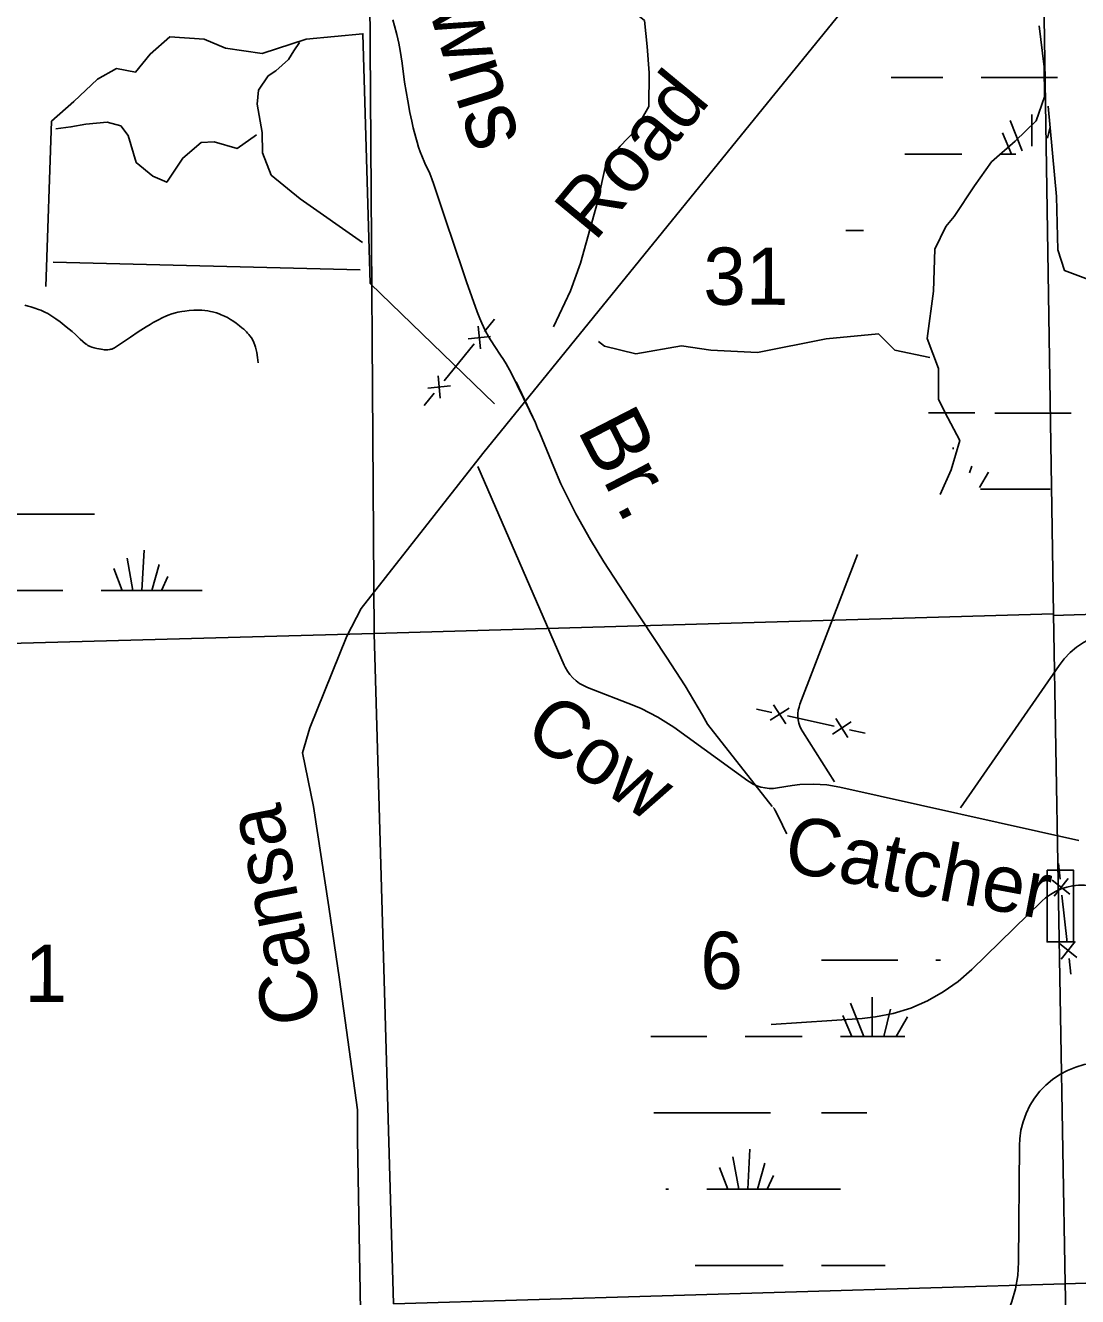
# Model space of a CAD drawing. Extents: x 2480962 to 2688785, y 277103 to 599240.
# Drawn here: x 2546164 to 2554432, y 491360 to 501349 of the extents above; entities that cross this region are included whole.
import ezdxf

# ---------------------------------------------------------------- set-up
doc = ezdxf.new("R2010")
doc.units = 0
for name, color, linetype in [('Lakes and Ponds Text', 7, 'Continuous'), ('Level 31', 7, 'Continuous'), ('Local Roads Improved', 7, 'Continuous'), ('Local Roads Paved', 7, 'Continuous'), ('Local Roads Related Text', 7, 'Continuous'), ('Narrow River Creek and Branch and Slough', 7, 'Continuous'), ('Section Lines', 7, 'Continuous'), ('Section Numbers', 7, 'Continuous'), ('Swamps', 7, 'Continuous'), ('Township and Range lines', 7, 'Continuous'), ('Uninventoried Roads and Features', 7, 'Continuous')]:
    doc.layers.add(name, color=color, linetype=linetype)

msp = doc.modelspace()

# ---------------------------------------------------------------- linework, layer by layer
at = {"layer": 'Level 31'}
msp.add_lwpolyline([(2554192.675, 494711.003), (2554399.205, 494711.003), (2554399.205, 494147.494), (2554192.675, 494147.494)], close=True, dxfattribs=at)
at = {"layer": 'Local Roads Improved'}
for p, q in [((2550398.282, 496321.821), (2549718.515, 497881.496)), ((2553511.084, 495199.382), (2554287.221, 496320.239)), ((2550945.111, 496004.336), (2550580.17, 496146.844)), ((2551840.964, 495412.846), (2551258.816, 495833.389)), ((2552187.816, 495375.014), (2552074.488, 495357.091)), ((2554442.09, 494942.835), (2552564.902, 495363.062))]:
    msp.add_line(p, q, dxfattribs=at)
for points in [[(2554287.221, 496320.239), (2554327.451, 496372.289), (2554372.902, 496419.849), (2554423.075, 496462.398), (2554477.42, 496499.468), (2554535.343, 496530.655), (2554539.242, 496532.482)], [(2550580.17, 496146.844), (2550548.798, 496161.029), (2550519.08, 496178.415), (2550491.343, 496198.813), (2550465.89, 496221.998), (2550443.001, 496247.717), (2550422.924, 496275.687), (2550405.881, 496305.603), (2550398.282, 496321.821)], [(2551258.816, 495833.389), (2551134.459, 495913.667), (2551002.391, 495980.507), (2550945.111, 496004.336)], [(2552074.488, 495357.091), (2552041.718, 495353.653), (2552008.766, 495353.66), (2551975.996, 495357.111), (2551943.766, 495363.97), (2551912.43, 495374.159), (2551882.329, 495387.568), (2551853.797, 495404.05), (2551840.964, 495412.846)], [(2552564.902, 495363.062), (2552461.036, 495380.664), (2552355.9, 495387.312), (2552250.645, 495382.934), (2552187.816, 495375.014)]]:
    msp.add_lwpolyline(points, dxfattribs=at)
at = {"layer": 'Local Roads Paved'}
msp.add_lwpolyline([(2548820.369, 489903.69), (2548773.495, 492594.257), (2548773.495, 492828.626), (2548632.873, 493850.479), (2548548.5, 494422.342), (2548426.628, 495209.825), (2548342.255, 495631.691), (2548398.504, 495828.562), (2548689.122, 496550.421), (2548801.62, 496766.042), (2549757.849, 497984.765), (2551857.804, 500572.209), (2554014.007, 503225.277), (2554220.253, 503515.896)], dxfattribs=at)
at = {"layer": 'Narrow River Creek and Branch and Slough'}
for points in [[(2549050.961, 501392.338), (2549063.858, 501346.649), (2549081.634, 501277.722), (2549097.113, 501208.162), (2549107.719, 501151.838), (2549123.384, 501052.839), (2549144.133, 500903.933), (2549155.251, 500829.595), (2549168.084, 500755.516), (2549185.76, 500664.017), (2549199.965, 500595.61), (2549211.528, 500544.51), (2549230.897, 500468.319), (2549241.709, 500430.477), (2549253.405, 500392.835), (2549266.649, 500355.32), (2549279.539, 500323.035), (2549303.951, 500267.316), (2549341.468, 500184.186), (2549358.954, 500142.147), (2549374.558, 500099.378), (2549419.112, 499965.583), (2549463.576, 499831.756), (2549533.136, 499621.853), (2549602.693, 499411.947), (2549629.414, 499332.929), (2549670.935, 499214.903), (2549713.634, 499097.205), (2549733.718, 499046.061), (2549750.264, 499008.328), (2549777.301, 498952.713), (2549806.789, 498898.261), (2549822.712, 498871.454), (2549852.38, 498825.749), (2549898.502, 498758.316), (2549921.016, 498724.271), (2549942.381, 498689.492), (2549982.359, 498619.908), (2550172.048, 498225.384), (2550019.802, 498548.903)], [(2546160.145, 499149.508), (2546187.06, 499143.034), (2546207.121, 499137.524), (2546237.027, 499128.184), (2546266.735, 499117.518), (2546285.059, 499110.179), (2546316.295, 499096.077), (2546339.044, 499084.405), (2546355.732, 499075.01), (2546380.177, 499059.853), (2546403.933, 499043.371), (2546436.38, 499018.941), (2546483.811, 498981.265), (2546530.502, 498942.794), (2546556.97, 498919.418), (2546595.404, 498883.031), (2546615.157, 498864.993), (2546635.949, 498847.523), (2546646.018, 498840.284), (2546655.247, 498834.766), (2546672.152, 498826.685), (2546685.297, 498821.716), (2546705.439, 498815.569), (2546725.683, 498810.432), (2546742.675, 498806.584), (2546758.102, 498803.631), (2546771.857, 498801.576), (2546783.976, 498800.323), (2546794.566, 498799.738), (2546812.877, 498800.106), (2546826.255, 498801.753), (2546835.994, 498803.878), (2546843.092, 498806.02), (2546853.351, 498810.19), (2546863.066, 498815.6), (2546926.699, 498857.797), (2546990.069, 498900.093), (2547050.855, 498939.772), (2547111.775, 498979.303), (2547143.966, 498999.169), (2547168.53, 499013.305), (2547205.973, 499033.603), (2547244.036, 499053.216), (2547268.346, 499064.54), (2547286.906, 499071.986), (2547315.326, 499081.744), (2547344.51, 499090.143), (2547362.251, 499094.515), (2547393.375, 499100.728), (2547416.778, 499104.34), (2547451.96, 499108.384), (2547487.214, 499111.17), (2547514.894, 499112.259), (2547535.725, 499112.086), (2547551.361, 499111.356), (2547574.795, 499109.229), (2547598.155, 499105.786), (2547618.152, 499101.847), (2547635.416, 499097.792), (2547665.146, 499089.305), (2547687.073, 499081.752), (2547703.33, 499075.406), (2547727.439, 499064.773), (2547751.253, 499052.775), (2547776.35, 499038.403), (2547794.356, 499026.948), (2547820.51, 499008.71), (2547846.208, 498989.24), (2547865.973, 498973.369), (2547880.253, 498961.13), (2547900.733, 498941.725), (2547910.53, 498931.36), (2547920.016, 498920.435), (2547927.701, 498910.714), (2547939.834, 498893.115), (2547947.901, 498879.422), (2547958.472, 498858.086), (2547967.37, 498835.791), (2547972.283, 498821.411), (2547978.583, 498799.708), (2547981.094, 498788.725), (2547983.084, 498777.613), (2547988.853, 498738.007), (2547993.465, 498698.287)], [(2550172.048, 498225.384), (2550188.582, 498185.268), (2550205.115, 498145.15), (2550260.187, 498011.52), (2550315.264, 497877.891), (2550371.891, 497747.803), (2550490.109, 497510), (2550604.168, 497307.3), (2550710.197, 497133.078), (2550904.912, 496832.758), (2551202.959, 496385.018), (2551347.106, 496158.49), (2551483.347, 495927.798), (2551522.683, 495857.788), (2552032.04, 495211.721)], [(2552040.931, 495204.433), (2552049.07, 495192.083), (2552051.041, 495188.961), (2552053.891, 495184.215), (2552056.57, 495179.365), (2552079.512, 495133.759), (2552112.358, 495064.64), (2552128.907, 495030.153), (2552146.052, 494995.959)]]:
    msp.add_lwpolyline(points, dxfattribs=at)
at = {"layer": 'Section Lines'}
for p, q in [((2554160.869, 502001.982), (2554243.73, 496724.286)), ((2554243.731, 496724.283), (2554334.448, 491460.787)), ((2554334.448, 491460.787), (2559603.136, 491608.903)), ((2549056.185, 491302.217), (2554334.448, 491460.787)), ((2554333.809, 491497.773), (2554426.487, 486126.849))]:
    msp.add_line(p, q, dxfattribs=at)
at = {"layer": 'Swamps'}
for p, q in [((2553673.329, 500938.381), (2554273.328, 500938.39)), ((2553842.43, 500504.401), (2553913.243, 500338.386)), ((2553073.338, 500338.373), (2553523.337, 500338.38)), ((2553780.47, 498301.939), (2554380.469, 498301.949)), ((2547009.145, 496908.412), (2546962.89, 497162.793)), ((2547080.145, 496908.363), (2547097.381, 497224.437)), ((2546924.071, 496908.5), (2546858.598, 497080.364)), ((2547156.831, 496908.542), (2547215.063, 497112.362)), ((2547233.427, 496908.466), (2547282.31, 497017.098)), ((2545408.639, 496908.305), (2546458.637, 496908.322)), ((2552418.63, 494002.992), (2553018.629, 494003.001)), ((2552648.141, 493665.671), (2552751.162, 493402.999)), ((2552817.292, 493714.003), (2552817.296, 493403)), ((2552587.731, 493569.013), (2552658.544, 493402.997)), ((2552962.28, 493617.347), (2552908.671, 493402.9)), ((2551818.639, 493402.984), (2552268.638, 493402.991)), ((2551769.165, 492203.068), (2551722.909, 492457.449)), ((2551840.164, 492203.019), (2551857.4, 492519.093)), ((2551684.091, 492203.156), (2551618.618, 492375.02)), ((2551916.85, 492203.199), (2551975.082, 492407.018)), ((2551993.446, 492203.122), (2552042.329, 492311.754)), ((2551518.656, 492202.982), (2552568.654, 492202.999))]:
    msp.add_line(p, q, dxfattribs=at)
for points in [[(2552966.549, 500938.37), (2553373.329, 500938.376)], [(2554071.991, 500649.392), (2554071.994, 500400.62)], [(2553902.84, 500601.06), (2553996.317, 500362.724)], [(2554216.979, 500552.736), (2554194.257, 500461.844)], [(2553823.336, 500338.385), (2553947.717, 500338.386)], [(2552610.951, 499738.367), (2552749.496, 499738.369)], [(2553260.786, 498304.549), (2553624.614, 498304.555)], [(2553454.954, 498030.774), (2553454.954, 498019.526)], [(2553599.943, 497885.79), (2553582.241, 497832.682)], [(2553732.848, 497837.463), (2553660.796, 497717.37)], [(2553669.524, 497704.557), (2553783.641, 497704.559)], [(2553783.641, 497704.559), (2554216.036, 497704.566)], [(2545558.631, 497508.306), (2546706.209, 497508.324)], [(2546758.637, 496908.326), (2547554.314, 496908.339)], [(2553318.628, 494003.006), (2553354.34, 494003.007)], [(2553095.186, 493556.939), (2553005.468, 493403.132)], [(2551077.332, 493402.972), (2551518.64, 493402.979)], [(2552568.638, 493402.996), (2553073.171, 493403.004)], [(2551101.477, 492802.974), (2552018.647, 492802.989)], [(2552418.646, 492802.995), (2552774.596, 492803.001)], [(2551195.41, 492202.977), (2551218.657, 492202.978)], [(2551425.723, 491602.982), (2552118.663, 491602.993)], [(2552418.662, 491602.998), (2552919.357, 491603.006)]]:
    msp.add_lwpolyline(points, dxfattribs=at)
at = {"layer": 'Township and Range lines'}
for p, q in [((2548867.45, 501901.288), (2548905.562, 496570.559)), ((2559566, 496880.961), (2554237.072, 496711.546)), ((2548905.562, 496570.559), (2554243.731, 496724.283)), ((2543575.13, 496425.006), (2548905.562, 496570.56)), ((2548905.562, 496570.559), (2549056.22, 491302.218))]:
    msp.add_line(p, q, dxfattribs=at)
at = {"layer": 'Uninventoried Roads and Features'}
for p, q in [((2546382.798, 499489.539), (2548794.282, 499427.809)), ((2549770.295, 498944.784), (2549849.167, 499041.76)), ((2549721.807, 498984.22), (2549739.912, 498808.373)), ((2549454.809, 498556.881), (2549691.424, 498847.808)), ((2549642.936, 498887.244), (2549818.783, 498905.349)), ((2549406.321, 498596.316), (2549424.425, 498420.469)), ((2549297.066, 498362.929), (2549375.937, 498459.905)), ((2549327.449, 498499.34), (2549503.297, 498517.445)), ((2552250.171, 496014.333), (2552702.781, 497191.744)), ((2551908.061, 495976.12), (2552030.122, 495949.173)), ((2552165.657, 495983.257), (2552016.649, 495888.143)), ((2552043.596, 496010.204), (2552138.71, 495861.196)), ((2552152.184, 495922.226), (2552518.367, 495841.386)), ((2552653.902, 495875.47), (2552504.894, 495780.356)), ((2552531.84, 495902.417), (2552626.955, 495753.409)), ((2552520.864, 495404.337), (2552271.79, 495796.99)), ((2552640.428, 495814.44), (2552762.489, 495787.493)), ((2554280.933, 494763.11), (2554294.909, 494638.894)), ((2554357.017, 494645.882), (2554246.777, 494507.69)), ((2554370.993, 494521.666), (2554232.801, 494631.906)), ((2554150.715, 494466.342), (2553601.548, 493931.229)), ((2554308.885, 494514.678), (2554350.814, 494142.03)), ((2554412.922, 494149.018), (2554302.682, 494010.826)), ((2554426.898, 494024.802), (2554288.706, 494135.042)), ((2554364.79, 494017.814), (2554378.767, 493893.598)), ((2552738.648, 493545.997), (2552024.529, 493497.836)), ((2553974.904, 492547.633), (2553967.792, 491630.644))]:
    msp.add_line(p, q, dxfattribs=at)
for points in [[(2552822.532, 503308.029), (2550805.404, 503379.217), (2550690.998, 503260.767), (2550660.046, 503115.391), (2550575.783, 503022.733), (2550620.885, 502005.594), (2550709.189, 501787.869), (2550842.729, 501607.87), (2550905.499, 501485.954), (2551029.287, 501386.715), (2551049.869, 501182.793), (2551064.73, 500976.806), (2551063.795, 500710.657), (2550955.001, 500522.917), (2550838.819, 500398.639), (2550725.002, 500257.061), (2550659.397, 499960.435), (2550525.298, 499480.892), (2550446.143, 499263.009), (2550312.818, 498980.186)], [(2553352.924, 497662.685), (2553438.438, 497857.58), (2553505.757, 498086.752), (2553412.712, 498263.866), (2553339.737, 498408.678), (2553339.286, 498653.58), (2553248.619, 498888.605), (2553298.847, 499260.071), (2553309.706, 499590.096), (2553395.662, 499767.645), (2553462.906, 499848.325), (2553622.316, 500089.347), (2553754.243, 500275.714), (2553942.546, 500440.29), (2554105.986, 500598.486), (2554172.411, 500787.139), (2554168.358, 501022.312), (2554129.348, 501345.355)], [(2549850.834, 498375.145), (2548872.048, 499321.68), (2548816.406, 501283.505), (2548369.022, 501239.992), (2548025.405, 501127.615), (2547737.553, 501168.924), (2547568.233, 501242.001), (2547298.33, 501258.668), (2547143.919, 501123.831), (2547028.227, 500980.28), (2546879.222, 501011.419), (2546731.233, 500926.874), (2546545.148, 500750.78), (2546368.144, 500596.116), (2546324.167, 499297.216)], [(2548811.879, 499644.216), (2548321.945, 499987.301), (2548093.949, 500172.749), (2548027.883, 500348.582), (2548023.866, 500506.619), (2547985.481, 500729.398), (2547996.155, 500839.575), (2548072.184, 500953.248), (2548132.811, 500991.343), (2548232.561, 501080.515), (2548273.168, 501148.985), (2548317.67, 501215.619)], [(2556128.132, 496770.803), (2556093.581, 496918.466), (2556114.474, 497080.955), (2556151.834, 497201.416), (2556196.692, 497329.769), (2556177.201, 497566.5), (2556170.11, 497921.165), (2556073.597, 498007.558), (2555893.666, 498043.74), (2555657.446, 498022.648), (2555486.742, 498074.479), (2555304.312, 498208.952), (2555158.544, 498415.657), (2555241.599, 498934.473), (2555237.604, 498940.162), (2555199.745, 499066.532), (2555076.545, 499142.643), (2554328.335, 499423.609), (2554276.08, 499586.274), (2554267.372, 500004.537), (2554201.204, 500714.547)], [(2547980.013, 500490.139), (2547828.765, 500382.376), (2547648.442, 500433.976), (2547544.661, 500427.63), (2547401.45, 500306.561), (2547275.392, 500116.478), (2547166.392, 500164.003), (2547034.664, 500272.694), (2546971.565, 500483.31), (2546913.819, 500559.063), (2546805.26, 500589.243), (2546638.243, 500571.738), (2546521.339, 500551.579), (2546404.29, 500537.201)], [(2553269.753, 498738.692), (2552996.848, 498797.715), (2552866.555, 498925.724), (2552455.671, 498885.015), (2551915.546, 498779.496), (2551549.361, 498797.712), (2551319.463, 498830.768), (2550961.107, 498768.177), (2550715.134, 498827.845), (2550666.063, 498865.237)], [(2552271.79, 495796.99), (2552259.309, 495819.15), (2552249.213, 495842.495), (2552241.612, 495866.766), (2552236.59, 495891.7), (2552234.202, 495917.021), (2552234.473, 495942.453), (2552237.402, 495967.718), (2552242.955, 495992.538), (2552250.171, 496014.333)], [(2554667.613, 494545.617), (2554624.537, 494564.633), (2554579.709, 494579.041), (2554533.621, 494588.685), (2554486.777, 494593.459), (2554439.691, 494593.31), (2554392.878, 494588.24), (2554346.852, 494578.305), (2554302.117, 494563.612), (2554259.162, 494544.324), (2554218.458, 494520.652), (2554180.453, 494492.855), (2554150.715, 494466.342)], [(2553601.548, 493931.229), (2553493.874, 493836.775), (2553376.915, 493754.095), (2553251.954, 493684.092), (2553120.362, 493627.535), (2552983.578, 493585.043), (2552843.102, 493557.082), (2552738.648, 493545.997)], [(2554688.255, 493196.879), (2554619.548, 493199.21), (2554550.973, 493194.346), (2554483.284, 493182.34), (2554417.219, 493163.325), (2554353.503, 493137.508), (2554292.836, 493105.173), (2554235.882, 493066.673), (2554183.262, 493022.43), (2554135.556, 492972.931), (2554093.286, 492918.715), (2554056.914, 492860.379), (2554026.84, 492798.559), (2554003.392, 492733.935), (2553986.827, 492667.214), (2553977.327, 492599.126), (2553974.904, 492547.633)], [(2553967.792, 491630.644), (2553961.462, 491525.466), (2553944.172, 491421.527), (2553916.113, 491319.964), (2553877.59, 491221.89), (2553858.617, 491182.448)]]:
    msp.add_lwpolyline(points, dxfattribs=at)

# ---------------------------------------------------------------- texts
at = {"layer": 'Lakes and Ponds Text'}
for s, rotation, p in [('owns', 287.3548417, (2549220.722, 501825.678)), ('Br.', 297.23595, (2550494.763, 498174.14))]:
    msp.add_text(s, height=500, rotation=rotation, dxfattribs=at).set_placement(p)
at = {"layer": 'Local Roads Related Text'}
for s, rotation, p in [('Road', 50.4178056, (2550637.734, 499641.742)), ('Cow', 326.0491306, (2550063.877, 495754.232)), ('Cansa', 100.8830528, (2548493.497, 493539.473)), ('Catcher', 349.3780583, (2552106.856, 494708.757))]:
    msp.add_text(s, height=450, rotation=rotation, dxfattribs=at).set_placement(p)
at = {"layer": 'Section Numbers'}
for s, rotation, p in [('31', 359.9793917, (2551490.914, 499153.348)), ('6', 359.9794, (2551467.111, 493777.122)), ('1', 359.9794, (2546157.516, 493675.367))]:
    msp.add_text(s, height=450, rotation=rotation, dxfattribs=at).set_placement(p)

doc.saveas('drawing.dxf')
